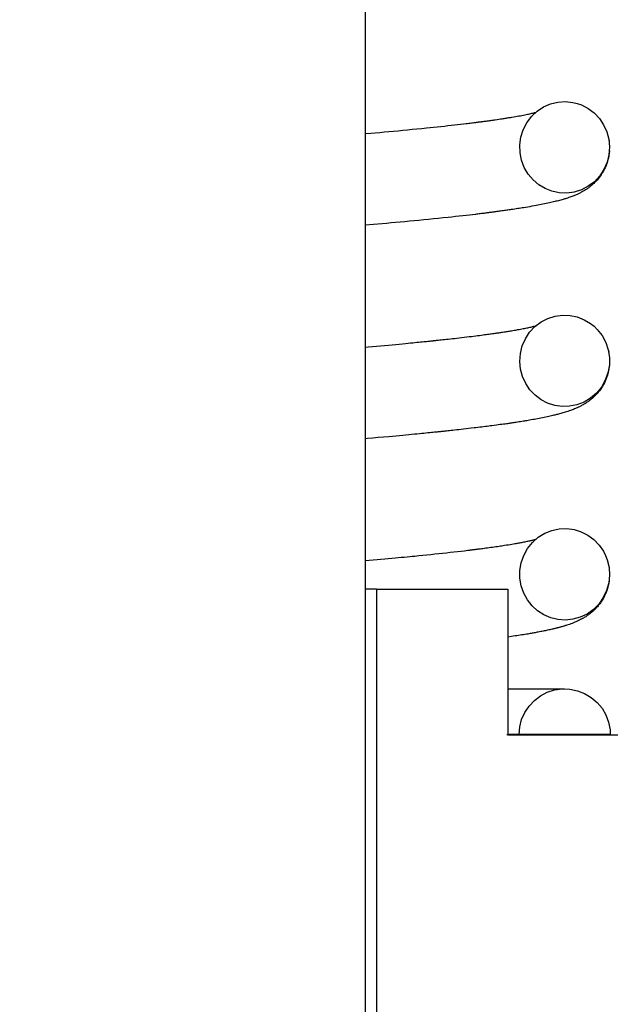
# Model space of a CAD drawing. Extents: x -169 to 6736, y -208 to 3022.
# Tile 276 of 656: x 1604.866 to 1605.383, y 971.931 to 972.794. Entities that reach past the tile are written whole.
import ezdxf

# ---------------------------------------------------------------- set-up
doc = ezdxf.new("R2010")
doc.units = 0
doc.header["$MEASUREMENT"] = 0
doc.header["$PDSIZE"] = 1
doc.layers.get('DEFPOINTS').update_dxf_attribs({"linetype": 'CONTINUOUS'})
doc.layers.add('DIM', color=3, linetype='CONTINUOUS')
doc.layers.add('SPILL-BUCKET', color=1, linetype='CONTINUOUS')
doc.styles.add('SIMPLEX', font='simplex')
doc.dimstyles.new('DIM64', dxfattribs={"dimscale": 64, "dimtxt": 0.09375, "dimasz": 0.09375, "dimexe": 0.0625, "dimexo": 0.0625, "dimgap": 0.046875, "dimtad": 1, "dimdec": 4, "dimzin": 3, "dimdsep": 46, "dimlunit": 4, "dimtxsty": 'SIMPLEX', "dimcen": 0, "dimclrd": 256, "dimclre": 256, "dimclrt": 256, "dimadec": 0, "dimazin": 0, "dimtfac": 1, "dimtdec": 4, "dimtmove": 0, "dimatfit": 3, "dimfxl": 1, "dimfrac": 2, "dimtolj": 1, "dimtzin": 0, "dimarcsym": 0})

# ---------------------------------------------------------------- blocks, each defined once
blk = doc.blocks.new('*D109')
at = {"layer": 'DEFPOINTS', "color": 0, "transparency": 16777216}
for p in [(1368.58612, 978.29596), (2031.81144, 978.01471), (1368.58612, 700.52328)]:
    blk.add_point(p, dxfattribs=at)
at = {"layer": 'DIM', "lineweight": -2, "transparency": 16777216}
for p, q in [((1368.58612, 974.29596), (1368.58612, 696.52328)), ((2031.81144, 974.01471), (2031.81144, 696.52328)), ((2025.81144, 700.52328), (1374.58612, 700.52328))]:
    blk.add_line(p, q, dxfattribs=at)
at = {"layer": 'DIM', "transparency": 16777216}
for points in [[(1374.58612, 701.52328), (1374.58612, 699.52328), (1368.58612, 700.52328)], [(2025.81144, 701.52328), (2025.81144, 699.52328), (2031.81144, 700.52328)]]:
    blk.add_solid(points, dxfattribs=at)
at = {"layer": 'DIM', "transparency": 16777216, "insert": (1700.19878, 708.09471), "char_height": 6, "attachment_point": 5, "style": 'SIMPLEX'}
blk.add_mtext('\\A1;55\'-3 1/4" (F.V. TANK SLAB)', dxfattribs=at)

msp = doc.modelspace()

# ---------------------------------------------------------------- linework, layer by layer
at = {"layer": 'SPILL-BUCKET', "color": 7, "linetype": 'Continuous'}
for p, q in [((1605.16855, 973.25719), (1605.16855, 971.74672)), ((1605.31929, 972.71353), (1605.32494, 972.71725)), ((1605.32494, 972.71725), (1605.33104, 972.71989)), ((1605.33104, 972.71989), (1605.33749, 972.72146)), ((1605.33749, 972.72146), (1605.34402, 972.7219)), ((1605.34402, 972.7219), (1605.35053, 972.72124)), ((1605.35053, 972.72124), (1605.35433, 972.72032)), ((1605.35433, 972.72032), (1605.35802, 972.71902)), ((1605.35802, 972.71902), (1605.36393, 972.71598)), ((1605.29537, 972.708), (1605.29624, 972.70814)), ((1605.29624, 972.70814), (1605.2971, 972.70828)), ((1605.2971, 972.70828), (1605.2987, 972.70855)), ((1605.2987, 972.70855), (1605.30026, 972.70882)), ((1605.30026, 972.70882), (1605.30178, 972.70909)), ((1605.30178, 972.70909), (1605.30326, 972.70935)), ((1605.30326, 972.70935), (1605.30462, 972.7096)), ((1605.30462, 972.7096), (1605.30595, 972.70985)), ((1605.30595, 972.70985), (1605.30719, 972.71009)), ((1605.30719, 972.71009), (1605.30838, 972.71032)), ((1605.30838, 972.71032), (1605.30955, 972.71056)), ((1605.30955, 972.71056), (1605.31067, 972.71079)), ((1605.31022, 972.70343), (1605.31434, 972.7089)), ((1605.31067, 972.71079), (1605.31171, 972.71101)), ((1605.31171, 972.71101), (1605.31272, 972.71123)), ((1605.31272, 972.71123), (1605.31368, 972.71144)), ((1605.31368, 972.71144), (1605.31459, 972.71165)), ((1605.31434, 972.7089), (1605.31929, 972.71353)), ((1605.31459, 972.71165), (1605.31544, 972.71185)), ((1605.31544, 972.71185), (1605.31625, 972.71204)), ((1605.31625, 972.71204), (1605.317, 972.71223)), ((1605.317, 972.71223), (1605.3177, 972.71241)), ((1605.3177, 972.71241), (1605.3181, 972.71251)), ((1605.36393, 972.71598), (1605.36925, 972.712)), ((1605.36925, 972.712), (1605.37382, 972.70719)), ((1605.2254, 972.69922), (1605.22851, 972.69954)), ((1605.22851, 972.69954), (1605.23167, 972.69987)), ((1605.23167, 972.69987), (1605.23478, 972.7002)), ((1605.23478, 972.7002), (1605.23791, 972.70054)), ((1605.23791, 972.70054), (1605.241, 972.70088)), ((1605.241, 972.70088), (1605.24393, 972.7012)), ((1605.24393, 972.7012), (1605.24681, 972.70153)), ((1605.24681, 972.70153), (1605.24949, 972.70184)), ((1605.24949, 972.70184), (1605.25213, 972.70214)), ((1605.25213, 972.70214), (1605.25457, 972.70243)), ((1605.25457, 972.70243), (1605.25698, 972.70272)), ((1605.25698, 972.70272), (1605.25818, 972.70286)), ((1605.25818, 972.70286), (1605.25936, 972.703)), ((1605.25936, 972.703), (1605.2605, 972.70314)), ((1605.2605, 972.70314), (1605.26162, 972.70328)), ((1605.26162, 972.70328), (1605.26268, 972.70341)), ((1605.26268, 972.70341), (1605.26373, 972.70354)), ((1605.26373, 972.70354), (1605.26461, 972.70365)), ((1605.26461, 972.70365), (1605.26548, 972.70376)), ((1605.26548, 972.70376), (1605.26618, 972.70385)), ((1605.26618, 972.70385), (1605.26687, 972.70393)), ((1605.26687, 972.70393), (1605.26723, 972.70398)), ((1605.26723, 972.70398), (1605.26758, 972.70402)), ((1605.26758, 972.70402), (1605.2679, 972.70407)), ((1605.2679, 972.70407), (1605.26821, 972.7041)), ((1605.26821, 972.7041), (1605.26861, 972.70416)), ((1605.26861, 972.70416), (1605.26902, 972.70421)), ((1605.26902, 972.70421), (1605.26953, 972.70428)), ((1605.26953, 972.70428), (1605.27005, 972.70434)), ((1605.27005, 972.70434), (1605.27067, 972.70442)), ((1605.27067, 972.70442), (1605.27128, 972.7045)), ((1605.27128, 972.7045), (1605.27201, 972.7046)), ((1605.27201, 972.7046), (1605.27273, 972.70469)), ((1605.27273, 972.70469), (1605.27363, 972.70481)), ((1605.27363, 972.70481), (1605.27452, 972.70493)), ((1605.27452, 972.70493), (1605.27554, 972.70507)), ((1605.27554, 972.70507), (1605.27654, 972.70521)), ((1605.27654, 972.70521), (1605.2776, 972.70535)), ((1605.2776, 972.70535), (1605.27865, 972.7055)), ((1605.27865, 972.7055), (1605.27965, 972.70564)), ((1605.27965, 972.70564), (1605.28064, 972.70577)), ((1605.28064, 972.70577), (1605.28157, 972.7059)), ((1605.28157, 972.7059), (1605.2825, 972.70604)), ((1605.2825, 972.70604), (1605.28415, 972.70628)), ((1605.28415, 972.70628), (1605.28579, 972.70651)), ((1605.28579, 972.70651), (1605.28722, 972.70673)), ((1605.28722, 972.70673), (1605.28863, 972.70694)), ((1605.28863, 972.70694), (1605.28952, 972.70707)), ((1605.28952, 972.70707), (1605.29041, 972.70721)), ((1605.29041, 972.70721), (1605.29122, 972.70734)), ((1605.29122, 972.70734), (1605.29203, 972.70746)), ((1605.29203, 972.70746), (1605.29286, 972.70759)), ((1605.29286, 972.70759), (1605.29368, 972.70772)), ((1605.29368, 972.70772), (1605.29453, 972.70786)), ((1605.29453, 972.70786), (1605.29537, 972.708)), ((1605.30708, 972.69733), (1605.31022, 972.70343)), ((1605.37382, 972.70719), (1605.37754, 972.70168)), ((1605.37754, 972.70168), (1605.38032, 972.69556)), ((1605.16856, 972.69387), (1605.17349, 972.6943)), ((1605.17349, 972.6943), (1605.1774, 972.69464)), ((1605.1774, 972.69464), (1605.18127, 972.69499)), ((1605.18127, 972.69499), (1605.18526, 972.69535)), ((1605.18526, 972.69535), (1605.18922, 972.69571)), ((1605.18922, 972.69571), (1605.1933, 972.69608)), ((1605.1933, 972.69608), (1605.19732, 972.69646)), ((1605.19732, 972.69646), (1605.20146, 972.69685)), ((1605.20146, 972.69685), (1605.20555, 972.69724)), ((1605.20555, 972.69724), (1605.20974, 972.69765)), ((1605.20974, 972.69765), (1605.21387, 972.69805)), ((1605.21387, 972.69805), (1605.21809, 972.69847)), ((1605.21809, 972.69847), (1605.22225, 972.69889)), ((1605.22225, 972.69889), (1605.2254, 972.69922)), ((1605.30501, 972.69077), (1605.30708, 972.69733)), ((1605.38032, 972.69556), (1605.38206, 972.68906)), ((1605.30408, 972.68397), (1605.30501, 972.69077)), ((1605.3043, 972.67717), (1605.30408, 972.68397)), ((1605.38206, 972.68906), (1605.3827, 972.68226)), ((1605.3827, 972.68226), (1605.38221, 972.67545)), ((1605.38226, 972.68775), (1605.38237, 972.68701)), ((1605.30563, 972.6705), (1605.3043, 972.67717)), ((1605.38221, 972.67545), (1605.38056, 972.66878)), ((1605.38195, 972.67375), (1605.38173, 972.6727)), ((1605.38216, 972.67499), (1605.38195, 972.67375)), ((1605.38234, 972.67623), (1605.38216, 972.67499)), ((1605.3826, 972.67884), (1605.38234, 972.67623)), ((1605.30802, 972.66425), (1605.30563, 972.6705)), ((1605.38056, 972.66878), (1605.37782, 972.66249)), ((1605.37932, 972.6651), (1605.37886, 972.66404)), ((1605.37969, 972.666), (1605.37932, 972.6651)), ((1605.38005, 972.66693), (1605.37969, 972.666)), ((1605.38033, 972.66771), (1605.38005, 972.66693)), ((1605.38061, 972.66853), (1605.38033, 972.66771)), ((1605.38083, 972.66922), (1605.38061, 972.66853)), ((1605.38104, 972.66995), (1605.38083, 972.66922)), ((1605.38128, 972.6708), (1605.38104, 972.66995)), ((1605.3815, 972.67166), (1605.38128, 972.6708)), ((1605.38173, 972.6727), (1605.3815, 972.67166)), ((1605.3114, 972.65848), (1605.30802, 972.66425)), ((1605.31562, 972.65344), (1605.3114, 972.65848)), ((1605.37406, 972.65678), (1605.36939, 972.65179)), ((1605.37445, 972.65652), (1605.37365, 972.65544)), ((1605.37782, 972.66249), (1605.37406, 972.65678)), ((1605.37528, 972.65769), (1605.37445, 972.65652)), ((1605.37608, 972.6589), (1605.37528, 972.65769)), ((1605.37668, 972.65988), (1605.37608, 972.6589)), ((1605.37725, 972.66088), (1605.37668, 972.65988)), ((1605.37782, 972.66193), (1605.37725, 972.66088)), ((1605.37837, 972.66301), (1605.37782, 972.66193)), ((1605.37886, 972.66404), (1605.37837, 972.66301)), ((1605.3206, 972.64916), (1605.31562, 972.65344)), ((1605.32618, 972.6458), (1605.3206, 972.64916)), ((1605.36939, 972.65179), (1605.36401, 972.64773)), ((1605.36638, 972.64804), (1605.36599, 972.64773)), ((1605.36678, 972.64837), (1605.36638, 972.64804)), ((1605.36744, 972.64893), (1605.36678, 972.64837)), ((1605.3681, 972.64951), (1605.36744, 972.64893)), ((1605.36887, 972.65021), (1605.3681, 972.64951)), ((1605.36963, 972.65094), (1605.36887, 972.65021)), ((1605.37042, 972.65173), (1605.36963, 972.65094)), ((1605.37121, 972.65257), (1605.37042, 972.65173)), ((1605.37202, 972.65347), (1605.37121, 972.65257)), ((1605.37282, 972.65441), (1605.37202, 972.65347)), ((1605.37365, 972.65544), (1605.37282, 972.65441)), ((1605.33224, 972.6434), (1605.32618, 972.6458)), ((1605.33863, 972.64206), (1605.33224, 972.6434)), ((1605.34515, 972.64181), (1605.33863, 972.64206)), ((1605.35171, 972.64268), (1605.34515, 972.64181)), ((1605.35128, 972.63944), (1605.35045, 972.63911)), ((1605.35203, 972.63974), (1605.35128, 972.63944)), ((1605.35802, 972.64465), (1605.35171, 972.64268)), ((1605.3528, 972.64006), (1605.35203, 972.63974)), ((1605.35352, 972.64037), (1605.3528, 972.64006)), ((1605.35424, 972.64069), (1605.35352, 972.64037)), ((1605.35482, 972.64096), (1605.35424, 972.64069)), ((1605.35541, 972.64123), (1605.35482, 972.64096)), ((1605.35599, 972.64151), (1605.35541, 972.64123)), ((1605.35657, 972.64179), (1605.35599, 972.64151)), ((1605.35724, 972.64213), (1605.35657, 972.64179)), ((1605.35792, 972.64249), (1605.35724, 972.64213)), ((1605.35874, 972.64293), (1605.35792, 972.64249)), ((1605.36401, 972.64773), (1605.35802, 972.64465)), ((1605.35957, 972.6434), (1605.35874, 972.64293)), ((1605.36023, 972.64378), (1605.35957, 972.6434)), ((1605.36089, 972.64418), (1605.36023, 972.64378)), ((1605.36152, 972.64457), (1605.36089, 972.64418)), ((1605.36216, 972.64498), (1605.36152, 972.64457)), ((1605.36277, 972.64538), (1605.36216, 972.64498)), ((1605.36338, 972.6458), (1605.36277, 972.64538)), ((1605.3639, 972.64616), (1605.36338, 972.6458)), ((1605.36442, 972.64654), (1605.3639, 972.64616)), ((1605.36485, 972.64685), (1605.36442, 972.64654)), ((1605.36529, 972.64718), (1605.36485, 972.64685)), ((1605.36564, 972.64745), (1605.36529, 972.64718)), ((1605.36599, 972.64773), (1605.36564, 972.64745)), ((1605.3165, 972.63054), (1605.31472, 972.63023)), ((1605.31825, 972.63086), (1605.3165, 972.63054)), ((1605.31982, 972.63115), (1605.31825, 972.63086)), ((1605.32136, 972.63145), (1605.31982, 972.63115)), ((1605.32284, 972.63174), (1605.32136, 972.63145)), ((1605.32429, 972.63202), (1605.32284, 972.63174)), ((1605.32574, 972.63232), (1605.32429, 972.63202)), ((1605.32716, 972.63262), (1605.32574, 972.63232)), ((1605.32858, 972.63292), (1605.32716, 972.63262)), ((1605.32997, 972.63322), (1605.32858, 972.63292)), ((1605.33118, 972.6335), (1605.32997, 972.63322)), ((1605.33238, 972.63377), (1605.33118, 972.6335)), ((1605.33353, 972.63405), (1605.33238, 972.63377)), ((1605.33468, 972.63432), (1605.33353, 972.63405)), ((1605.33576, 972.63459), (1605.33468, 972.63432)), ((1605.33684, 972.63486), (1605.33576, 972.63459)), ((1605.33786, 972.63513), (1605.33684, 972.63486)), ((1605.33887, 972.6354), (1605.33786, 972.63513)), ((1605.33995, 972.63569), (1605.33887, 972.6354)), ((1605.34102, 972.63599), (1605.33995, 972.63569)), ((1605.34212, 972.63631), (1605.34102, 972.63599)), ((1605.34321, 972.63663), (1605.34212, 972.63631)), ((1605.34414, 972.63692), (1605.34321, 972.63663)), ((1605.34507, 972.63721), (1605.34414, 972.63692)), ((1605.34572, 972.63743), (1605.34507, 972.63721)), ((1605.34637, 972.63764), (1605.34572, 972.63743)), ((1605.34714, 972.6379), (1605.34637, 972.63764)), ((1605.34791, 972.63817), (1605.34714, 972.6379)), ((1605.34877, 972.63848), (1605.34791, 972.63817)), ((1605.34963, 972.6388), (1605.34877, 972.63848)), ((1605.35045, 972.63911), (1605.34963, 972.6388)), ((1605.25408, 972.62191), (1605.25095, 972.62156)), ((1605.25698, 972.62223), (1605.25408, 972.62191)), ((1605.25985, 972.62256), (1605.25698, 972.62223)), ((1605.26251, 972.62288), (1605.25985, 972.62256)), ((1605.26513, 972.62318), (1605.26251, 972.62288)), ((1605.26623, 972.62332), (1605.26513, 972.62318)), ((1605.26733, 972.62345), (1605.26623, 972.62332)), ((1605.26839, 972.62358), (1605.26733, 972.62345)), ((1605.26945, 972.6237), (1605.26839, 972.62358)), ((1605.27047, 972.62383), (1605.26945, 972.6237)), ((1605.27148, 972.62395), (1605.27047, 972.62383)), ((1605.27243, 972.62407), (1605.27148, 972.62395)), ((1605.27338, 972.62419), (1605.27243, 972.62407)), ((1605.2742, 972.62429), (1605.27338, 972.62419)), ((1605.27501, 972.62439), (1605.2742, 972.62429)), ((1605.27562, 972.62447), (1605.27501, 972.62439)), ((1605.27624, 972.62455), (1605.27562, 972.62447)), ((1605.27674, 972.62461), (1605.27624, 972.62455)), ((1605.27724, 972.62468), (1605.27674, 972.62461)), ((1605.27764, 972.62473), (1605.27724, 972.62468)), ((1605.27804, 972.62478), (1605.27764, 972.62473)), ((1605.27854, 972.62484), (1605.27804, 972.62478)), ((1605.27904, 972.62491), (1605.27854, 972.62484)), ((1605.2797, 972.62499), (1605.27904, 972.62491)), ((1605.28036, 972.62508), (1605.2797, 972.62499)), ((1605.28119, 972.62519), (1605.28036, 972.62508)), ((1605.28201, 972.6253), (1605.28119, 972.62519)), ((1605.283, 972.62543), (1605.28201, 972.6253)), ((1605.28398, 972.62556), (1605.283, 972.62543)), ((1605.28502, 972.62569), (1605.28398, 972.62556)), ((1605.28605, 972.62583), (1605.28502, 972.62569)), ((1605.28719, 972.62599), (1605.28605, 972.62583)), ((1605.28833, 972.62614), (1605.28719, 972.62599)), ((1605.28946, 972.6263), (1605.28833, 972.62614)), ((1605.29057, 972.62645), (1605.28946, 972.6263)), ((1605.29162, 972.6266), (1605.29057, 972.62645)), ((1605.29266, 972.62675), (1605.29162, 972.6266)), ((1605.29365, 972.62689), (1605.29266, 972.62675)), ((1605.29463, 972.62703), (1605.29365, 972.62689)), ((1605.29555, 972.62716), (1605.29463, 972.62703)), ((1605.29646, 972.6273), (1605.29555, 972.62716)), ((1605.29805, 972.62753), (1605.29646, 972.6273)), ((1605.29962, 972.62777), (1605.29805, 972.62753)), ((1605.301, 972.62798), (1605.29962, 972.62777)), ((1605.30236, 972.62819), (1605.301, 972.62798)), ((1605.3036, 972.62838), (1605.30236, 972.62819)), ((1605.30482, 972.62857), (1605.3036, 972.62838)), ((1605.30611, 972.62878), (1605.30482, 972.62857)), ((1605.30739, 972.62898), (1605.30611, 972.62878)), ((1605.3092, 972.62928), (1605.30739, 972.62898)), ((1605.31099, 972.62958), (1605.3092, 972.62928)), ((1605.31287, 972.6299), (1605.31099, 972.62958)), ((1605.31472, 972.63023), (1605.31287, 972.6299)), ((1605.17585, 972.61426), (1605.16855, 972.61362)), ((1605.17966, 972.61459), (1605.17585, 972.61426)), ((1605.18345, 972.61492), (1605.17966, 972.61459)), ((1605.18734, 972.61527), (1605.18345, 972.61492)), ((1605.19119, 972.61562), (1605.18734, 972.61527)), ((1605.19517, 972.61598), (1605.19119, 972.61562)), ((1605.19911, 972.61634), (1605.19517, 972.61598)), ((1605.20324, 972.61673), (1605.19911, 972.61634)), ((1605.20733, 972.61711), (1605.20324, 972.61673)), ((1605.21153, 972.61751), (1605.20733, 972.61711)), ((1605.21568, 972.61791), (1605.21153, 972.61751)), ((1605.21994, 972.61832), (1605.21568, 972.61791)), ((1605.22413, 972.61874), (1605.21994, 972.61832)), ((1605.22842, 972.61917), (1605.22413, 972.61874)), ((1605.23264, 972.6196), (1605.22842, 972.61917)), ((1605.23695, 972.62005), (1605.23264, 972.6196)), ((1605.24119, 972.6205), (1605.23695, 972.62005)), ((1605.24451, 972.62085), (1605.24119, 972.6205)), ((1605.24778, 972.62121), (1605.24451, 972.62085)), ((1605.25095, 972.62156), (1605.24778, 972.62121)), ((1605.31733, 972.52495), (1605.3227, 972.52901)), ((1605.3227, 972.52901), (1605.32869, 972.53209)), ((1605.32869, 972.53209), (1605.335, 972.53406)), ((1605.335, 972.53406), (1605.34155, 972.53493)), ((1605.34155, 972.53493), (1605.34807, 972.53468)), ((1605.34807, 972.53468), (1605.35446, 972.53335)), ((1605.35446, 972.53335), (1605.36052, 972.53096)), ((1605.36052, 972.53096), (1605.3661, 972.5276)), ((1605.3661, 972.5276), (1605.36916, 972.52514)), ((1605.27704, 972.51834), (1605.27807, 972.51848)), ((1605.27807, 972.51848), (1605.27909, 972.51862)), ((1605.27909, 972.51862), (1605.28, 972.51875)), ((1605.28, 972.51875), (1605.28089, 972.51887)), ((1605.28089, 972.51887), (1605.28168, 972.51898)), ((1605.28168, 972.51898), (1605.28245, 972.5191)), ((1605.28245, 972.5191), (1605.2832, 972.5192)), ((1605.2832, 972.5192), (1605.28394, 972.51931)), ((1605.28394, 972.51931), (1605.28477, 972.51943)), ((1605.28477, 972.51943), (1605.28559, 972.51955)), ((1605.28559, 972.51955), (1605.2865, 972.51968)), ((1605.2865, 972.51968), (1605.28739, 972.51982)), ((1605.28739, 972.51982), (1605.28832, 972.51996)), ((1605.28832, 972.51996), (1605.28923, 972.5201)), ((1605.28923, 972.5201), (1605.29021, 972.52025)), ((1605.29021, 972.52025), (1605.29118, 972.5204)), ((1605.29118, 972.5204), (1605.29218, 972.52055)), ((1605.29218, 972.52055), (1605.29315, 972.52071)), ((1605.29315, 972.52071), (1605.29409, 972.52086)), ((1605.29409, 972.52086), (1605.295, 972.521)), ((1605.295, 972.521), (1605.29588, 972.52115)), ((1605.29588, 972.52115), (1605.29674, 972.52129)), ((1605.29674, 972.52129), (1605.29794, 972.52149)), ((1605.29794, 972.52149), (1605.29912, 972.52169)), ((1605.29912, 972.52169), (1605.30024, 972.52188)), ((1605.30024, 972.52188), (1605.30134, 972.52207)), ((1605.30134, 972.52207), (1605.30247, 972.52228)), ((1605.30247, 972.52228), (1605.30357, 972.52247)), ((1605.30357, 972.52247), (1605.30471, 972.52268)), ((1605.30471, 972.52268), (1605.30582, 972.52289)), ((1605.30582, 972.52289), (1605.30694, 972.52311)), ((1605.30694, 972.52311), (1605.30803, 972.52332)), ((1605.30803, 972.52332), (1605.30909, 972.52353)), ((1605.3089, 972.51425), (1605.31266, 972.51996)), ((1605.30909, 972.52353), (1605.31011, 972.52374)), ((1605.31011, 972.52374), (1605.31107, 972.52394)), ((1605.31107, 972.52394), (1605.31199, 972.52414)), ((1605.31199, 972.52414), (1605.31287, 972.52433)), ((1605.31266, 972.51996), (1605.31733, 972.52495)), ((1605.31287, 972.52433), (1605.31372, 972.52452)), ((1605.31372, 972.52452), (1605.31448, 972.52469)), ((1605.31448, 972.52469), (1605.31521, 972.52486)), ((1605.31521, 972.52486), (1605.31586, 972.52501)), ((1605.31586, 972.52501), (1605.31648, 972.52516)), ((1605.31648, 972.52516), (1605.31709, 972.52532)), ((1605.31709, 972.52532), (1605.31767, 972.52546)), ((1605.31767, 972.52546), (1605.31809, 972.52557)), ((1605.36916, 972.52514), (1605.37197, 972.5224)), ((1605.37197, 972.5224), (1605.37614, 972.51705)), ((1605.19842, 972.50963), (1605.20119, 972.50989)), ((1605.20119, 972.50989), (1605.20393, 972.51015)), ((1605.20393, 972.51015), (1605.2061, 972.51036)), ((1605.2061, 972.51036), (1605.20826, 972.51057)), ((1605.20826, 972.51057), (1605.2102, 972.51076)), ((1605.2102, 972.51076), (1605.21213, 972.51095)), ((1605.21213, 972.51095), (1605.21386, 972.51112)), ((1605.21386, 972.51112), (1605.21557, 972.51129)), ((1605.21557, 972.51129), (1605.21709, 972.51144)), ((1605.21709, 972.51144), (1605.2186, 972.51159)), ((1605.2186, 972.51159), (1605.21991, 972.51172)), ((1605.21991, 972.51172), (1605.22122, 972.51185)), ((1605.22122, 972.51185), (1605.22233, 972.51197)), ((1605.22233, 972.51197), (1605.22344, 972.51208)), ((1605.22344, 972.51208), (1605.22436, 972.51218)), ((1605.22436, 972.51218), (1605.22527, 972.51227)), ((1605.22527, 972.51227), (1605.226, 972.51234)), ((1605.226, 972.51234), (1605.22673, 972.51242)), ((1605.22673, 972.51242), (1605.22711, 972.51246)), ((1605.22711, 972.51246), (1605.22749, 972.5125)), ((1605.22749, 972.5125), (1605.22779, 972.51253)), ((1605.22779, 972.51253), (1605.2281, 972.51256)), ((1605.2281, 972.51256), (1605.22846, 972.5126)), ((1605.22846, 972.5126), (1605.22882, 972.51264)), ((1605.22882, 972.51264), (1605.22932, 972.51269)), ((1605.22932, 972.51269), (1605.22982, 972.51274)), ((1605.22982, 972.51274), (1605.23046, 972.51281)), ((1605.23046, 972.51281), (1605.2311, 972.51288)), ((1605.2311, 972.51288), (1605.23188, 972.51296)), ((1605.23188, 972.51296), (1605.23265, 972.51304)), ((1605.23265, 972.51304), (1605.23393, 972.51318)), ((1605.23393, 972.51318), (1605.2352, 972.51331)), ((1605.2352, 972.51331), (1605.23666, 972.51347)), ((1605.23666, 972.51347), (1605.23812, 972.51363)), ((1605.23812, 972.51363), (1605.23975, 972.51381)), ((1605.23975, 972.51381), (1605.24138, 972.51399)), ((1605.24138, 972.51399), (1605.24319, 972.51419)), ((1605.24319, 972.51419), (1605.24497, 972.51439)), ((1605.24497, 972.51439), (1605.24694, 972.51461)), ((1605.24694, 972.51461), (1605.24888, 972.51483)), ((1605.24888, 972.51483), (1605.25098, 972.51507)), ((1605.25098, 972.51507), (1605.25306, 972.51532)), ((1605.25306, 972.51532), (1605.2553, 972.51558)), ((1605.2553, 972.51558), (1605.25751, 972.51584)), ((1605.25751, 972.51584), (1605.25958, 972.51609)), ((1605.25958, 972.51609), (1605.26162, 972.51634)), ((1605.26162, 972.51634), (1605.26351, 972.51658)), ((1605.26351, 972.51658), (1605.26538, 972.51681)), ((1605.26538, 972.51681), (1605.26709, 972.51703)), ((1605.26709, 972.51703), (1605.26879, 972.51724)), ((1605.26879, 972.51724), (1605.27033, 972.51744)), ((1605.27033, 972.51744), (1605.27185, 972.51764)), ((1605.27185, 972.51764), (1605.27323, 972.51783)), ((1605.27323, 972.51783), (1605.2746, 972.51801)), ((1605.2746, 972.51801), (1605.27583, 972.51817)), ((1605.27583, 972.51817), (1605.27704, 972.51834)), ((1605.30616, 972.50794), (1605.3089, 972.51425)), ((1605.37614, 972.51705), (1605.37936, 972.51107)), ((1605.37936, 972.51107), (1605.38152, 972.50465)), ((1605.16856, 972.50693), (1605.17129, 972.50717)), ((1605.17129, 972.50717), (1605.17483, 972.50748)), ((1605.17483, 972.50748), (1605.17835, 972.50779)), ((1605.17835, 972.50779), (1605.18193, 972.50811)), ((1605.18193, 972.50811), (1605.18549, 972.50844)), ((1605.18549, 972.50844), (1605.1889, 972.50875)), ((1605.1889, 972.50875), (1605.19228, 972.50906)), ((1605.19228, 972.50906), (1605.19537, 972.50934)), ((1605.19537, 972.50934), (1605.19842, 972.50963)), ((1605.30403, 972.49445), (1605.30452, 972.50126)), ((1605.30452, 972.50126), (1605.30616, 972.50794)), ((1605.38152, 972.50465), (1605.38259, 972.49795)), ((1605.38159, 972.50432), (1605.38165, 972.5041)), ((1605.38165, 972.5041), (1605.3817, 972.50387)), ((1605.3817, 972.50387), (1605.38195, 972.50265)), ((1605.30468, 972.48764), (1605.30403, 972.49445)), ((1605.38259, 972.49795), (1605.38253, 972.4911)), ((1605.30642, 972.48115), (1605.30468, 972.48764)), ((1605.38132, 972.48436), (1605.37899, 972.4779)), ((1605.38156, 972.48498), (1605.38121, 972.48361)), ((1605.38253, 972.4911), (1605.38132, 972.48436)), ((1605.38186, 972.48638), (1605.38156, 972.48498)), ((1605.38215, 972.48794), (1605.38186, 972.48638)), ((1605.38237, 972.48952), (1605.38215, 972.48794)), ((1605.38249, 972.49057), (1605.38237, 972.48952)), ((1605.3092, 972.47503), (1605.30642, 972.48115)), ((1605.37899, 972.4779), (1605.3756, 972.47192)), ((1605.37823, 972.47579), (1605.37736, 972.47413)), ((1605.37881, 972.477), (1605.37823, 972.47579)), ((1605.37936, 972.47825), (1605.37881, 972.477)), ((1605.37988, 972.47956), (1605.37936, 972.47825)), ((1605.38038, 972.48091), (1605.37988, 972.47956)), ((1605.38081, 972.48224), (1605.38038, 972.48091)), ((1605.38121, 972.48361), (1605.38081, 972.48224)), ((1605.3129, 972.46956), (1605.3092, 972.47503)), ((1605.31744, 972.46476), (1605.3129, 972.46956)), ((1605.3756, 972.47192), (1605.37127, 972.46666)), ((1605.37286, 972.46752), (1605.37184, 972.46632)), ((1605.37378, 972.46868), (1605.37286, 972.46752)), ((1605.37469, 972.4699), (1605.37378, 972.46868)), ((1605.37557, 972.47119), (1605.37469, 972.4699)), ((1605.37646, 972.47258), (1605.37557, 972.47119)), ((1605.37736, 972.47413), (1605.37646, 972.47258)), ((1605.32265, 972.46084), (1605.31744, 972.46476)), ((1605.32844, 972.45783), (1605.32265, 972.46084)), ((1605.36038, 972.45878), (1605.35413, 972.45636)), ((1605.36612, 972.46221), (1605.36038, 972.45878)), ((1605.36256, 972.45831), (1605.36204, 972.45797)), ((1605.36309, 972.45866), (1605.36256, 972.45831)), ((1605.36358, 972.459), (1605.36309, 972.45866)), ((1605.36407, 972.45935), (1605.36358, 972.459)), ((1605.36448, 972.45964), (1605.36407, 972.45935)), ((1605.36488, 972.45994), (1605.36448, 972.45964)), ((1605.3652, 972.46018), (1605.36488, 972.45994)), ((1605.36553, 972.46043), (1605.3652, 972.46018)), ((1605.36577, 972.46062), (1605.36553, 972.46043)), ((1605.36602, 972.46082), (1605.36577, 972.46062)), ((1605.36628, 972.46103), (1605.36602, 972.46082)), ((1605.37127, 972.46666), (1605.36612, 972.46221)), ((1605.36654, 972.46124), (1605.36628, 972.46103)), ((1605.36697, 972.46159), (1605.36654, 972.46124)), ((1605.3674, 972.46196), (1605.36697, 972.46159)), ((1605.36794, 972.46243), (1605.3674, 972.46196)), ((1605.36847, 972.4629), (1605.36794, 972.46243)), ((1605.36906, 972.46346), (1605.36847, 972.4629)), ((1605.36965, 972.46403), (1605.36906, 972.46346)), ((1605.37022, 972.46459), (1605.36965, 972.46403)), ((1605.37079, 972.46518), (1605.37022, 972.46459)), ((1605.37184, 972.46632), (1605.37079, 972.46518)), ((1605.33465, 972.45583), (1605.32844, 972.45783)), ((1605.34109, 972.4549), (1605.33465, 972.45583)), ((1605.34767, 972.45508), (1605.34109, 972.4549)), ((1605.34279, 972.44957), (1605.34177, 972.44927)), ((1605.34381, 972.44988), (1605.34279, 972.44957)), ((1605.34493, 972.45024), (1605.34381, 972.44988)), ((1605.34605, 972.4506), (1605.34493, 972.45024)), ((1605.34722, 972.45099), (1605.34605, 972.4506)), ((1605.34837, 972.4514), (1605.34722, 972.45099)), ((1605.35413, 972.45636), (1605.34767, 972.45508)), ((1605.34931, 972.45174), (1605.34837, 972.4514)), ((1605.35025, 972.4521), (1605.34931, 972.45174)), ((1605.3511, 972.45243), (1605.35025, 972.4521)), ((1605.35195, 972.45277), (1605.3511, 972.45243)), ((1605.35273, 972.45309), (1605.35195, 972.45277)), ((1605.3535, 972.45343), (1605.35273, 972.45309)), ((1605.3542, 972.45374), (1605.3535, 972.45343)), ((1605.35491, 972.45406), (1605.3542, 972.45374)), ((1605.35559, 972.45438), (1605.35491, 972.45406)), ((1605.35627, 972.45471), (1605.35559, 972.45438)), ((1605.35688, 972.45502), (1605.35627, 972.45471)), ((1605.3575, 972.45533), (1605.35688, 972.45502)), ((1605.35814, 972.45567), (1605.3575, 972.45533)), ((1605.3588, 972.45603), (1605.35814, 972.45567)), ((1605.35954, 972.45644), (1605.3588, 972.45603)), ((1605.36029, 972.45688), (1605.35954, 972.45644)), ((1605.36069, 972.45712), (1605.36029, 972.45688)), ((1605.3611, 972.45737), (1605.36069, 972.45712)), ((1605.36157, 972.45766), (1605.3611, 972.45737)), ((1605.36204, 972.45797), (1605.36157, 972.45766)), ((1605.29978, 972.44086), (1605.29873, 972.4407)), ((1605.30095, 972.44103), (1605.29978, 972.44086)), ((1605.30211, 972.44121), (1605.30095, 972.44103)), ((1605.30334, 972.44141), (1605.30211, 972.44121)), ((1605.30457, 972.4416), (1605.30334, 972.44141)), ((1605.30575, 972.44179), (1605.30457, 972.4416)), ((1605.30693, 972.44197), (1605.30575, 972.44179)), ((1605.30804, 972.44215), (1605.30693, 972.44197)), ((1605.30915, 972.44234), (1605.30804, 972.44215)), ((1605.3102, 972.44251), (1605.30915, 972.44234)), ((1605.31124, 972.44269), (1605.3102, 972.44251)), ((1605.31263, 972.44293), (1605.31124, 972.44269)), ((1605.314, 972.44316), (1605.31263, 972.44293)), ((1605.31541, 972.44341), (1605.314, 972.44316)), ((1605.31679, 972.44366), (1605.31541, 972.44341)), ((1605.31824, 972.44392), (1605.31679, 972.44366)), ((1605.31966, 972.44419), (1605.31824, 972.44392)), ((1605.32114, 972.44447), (1605.31966, 972.44419)), ((1605.32259, 972.44475), (1605.32114, 972.44447)), ((1605.32402, 972.44504), (1605.32259, 972.44475)), ((1605.32543, 972.44532), (1605.32402, 972.44504)), ((1605.32681, 972.44561), (1605.32543, 972.44532)), ((1605.32817, 972.4459), (1605.32681, 972.44561)), ((1605.32947, 972.44618), (1605.32817, 972.4459)), ((1605.33077, 972.44647), (1605.32947, 972.44618)), ((1605.33193, 972.44673), (1605.33077, 972.44647)), ((1605.33308, 972.447), (1605.33193, 972.44673)), ((1605.3339, 972.4472), (1605.33308, 972.447)), ((1605.33471, 972.44739), (1605.3339, 972.4472)), ((1605.33551, 972.44759), (1605.33471, 972.44739)), ((1605.33631, 972.44779), (1605.33551, 972.44759)), ((1605.33718, 972.44802), (1605.33631, 972.44779)), ((1605.33804, 972.44824), (1605.33718, 972.44802)), ((1605.33896, 972.44849), (1605.33804, 972.44824)), ((1605.33988, 972.44874), (1605.33896, 972.44849)), ((1605.34083, 972.449), (1605.33988, 972.44874)), ((1605.34177, 972.44927), (1605.34083, 972.449)), ((1605.22925, 972.43232), (1605.22793, 972.43219)), ((1605.23037, 972.43243), (1605.22925, 972.43232)), ((1605.23149, 972.43255), (1605.23037, 972.43243)), ((1605.23242, 972.43265), (1605.23149, 972.43255)), ((1605.23335, 972.43274), (1605.23242, 972.43265)), ((1605.23399, 972.43281), (1605.23335, 972.43274)), ((1605.23464, 972.43287), (1605.23399, 972.43281)), ((1605.23515, 972.43293), (1605.23464, 972.43287)), ((1605.23566, 972.43298), (1605.23515, 972.43293)), ((1605.23605, 972.43302), (1605.23566, 972.43298)), ((1605.23644, 972.43306), (1605.23605, 972.43302)), ((1605.23696, 972.43311), (1605.23644, 972.43306)), ((1605.23748, 972.43317), (1605.23696, 972.43311)), ((1605.23822, 972.43325), (1605.23748, 972.43317)), ((1605.23897, 972.43332), (1605.23822, 972.43325)), ((1605.23993, 972.43343), (1605.23897, 972.43332)), ((1605.24089, 972.43353), (1605.23993, 972.43343)), ((1605.2423, 972.43368), (1605.24089, 972.43353)), ((1605.2437, 972.43383), (1605.2423, 972.43368)), ((1605.24533, 972.43401), (1605.2437, 972.43383)), ((1605.24695, 972.43418), (1605.24533, 972.43401)), ((1605.2488, 972.43438), (1605.24695, 972.43418)), ((1605.25062, 972.43459), (1605.2488, 972.43438)), ((1605.25267, 972.43481), (1605.25062, 972.43459)), ((1605.25469, 972.43504), (1605.25267, 972.43481)), ((1605.25692, 972.43529), (1605.25469, 972.43504)), ((1605.25913, 972.43555), (1605.25692, 972.43529)), ((1605.26153, 972.43583), (1605.25913, 972.43555)), ((1605.26391, 972.43611), (1605.26153, 972.43583)), ((1605.26561, 972.43631), (1605.26391, 972.43611)), ((1605.2673, 972.43651), (1605.26561, 972.43631)), ((1605.26901, 972.43672), (1605.2673, 972.43651)), ((1605.27071, 972.43693), (1605.26901, 972.43672)), ((1605.27231, 972.43712), (1605.27071, 972.43693)), ((1605.27389, 972.43732), (1605.27231, 972.43712)), ((1605.27537, 972.43751), (1605.27389, 972.43732)), ((1605.27684, 972.43769), (1605.27537, 972.43751)), ((1605.27822, 972.43787), (1605.27684, 972.43769)), ((1605.27958, 972.43804), (1605.27822, 972.43787)), ((1605.28155, 972.4383), (1605.27958, 972.43804)), ((1605.2835, 972.43856), (1605.28155, 972.4383)), ((1605.28522, 972.43879), (1605.2835, 972.43856)), ((1605.28692, 972.43902), (1605.28522, 972.43879)), ((1605.2884, 972.43922), (1605.28692, 972.43902)), ((1605.28986, 972.43942), (1605.2884, 972.43922)), ((1605.29111, 972.4396), (1605.28986, 972.43942)), ((1605.29236, 972.43977), (1605.29111, 972.4396)), ((1605.29319, 972.43989), (1605.29236, 972.43977)), ((1605.29403, 972.44001), (1605.29319, 972.43989)), ((1605.29489, 972.44014), (1605.29403, 972.44001)), ((1605.29575, 972.44026), (1605.29489, 972.44014)), ((1605.29672, 972.4404), (1605.29575, 972.44026)), ((1605.29767, 972.44054), (1605.29672, 972.4404)), ((1605.29873, 972.4407), (1605.29767, 972.44054)), ((1605.1706, 972.42687), (1605.16855, 972.42669)), ((1605.17523, 972.42727), (1605.1706, 972.42687)), ((1605.17981, 972.42767), (1605.17523, 972.42727)), ((1605.18454, 972.42809), (1605.17981, 972.42767)), ((1605.18921, 972.42851), (1605.18454, 972.42809)), ((1605.19239, 972.42879), (1605.18921, 972.42851)), ((1605.19555, 972.42908), (1605.19239, 972.42879)), ((1605.1985, 972.42935), (1605.19555, 972.42908)), ((1605.20143, 972.42962), (1605.1985, 972.42935)), ((1605.20413, 972.42987), (1605.20143, 972.42962)), ((1605.2068, 972.43012), (1605.20413, 972.42987)), ((1605.20926, 972.43036), (1605.2068, 972.43012)), ((1605.21169, 972.43059), (1605.20926, 972.43036)), ((1605.21391, 972.4308), (1605.21169, 972.43059)), ((1605.21611, 972.43101), (1605.21391, 972.4308)), ((1605.21809, 972.43121), (1605.21611, 972.43101)), ((1605.22006, 972.4314), (1605.21809, 972.43121)), ((1605.22183, 972.43157), (1605.22006, 972.4314)), ((1605.22358, 972.43175), (1605.22183, 972.43157)), ((1605.2251, 972.4319), (1605.22358, 972.43175)), ((1605.22661, 972.43205), (1605.2251, 972.4319)), ((1605.22793, 972.43219), (1605.22661, 972.43205)), ((1605.32597, 972.34391), (1605.33219, 972.34639)), ((1605.33219, 972.34639), (1605.33863, 972.34774)), ((1605.33863, 972.34774), (1605.3452, 972.34799)), ((1605.3452, 972.34799), (1605.35166, 972.34713)), ((1605.35166, 972.34713), (1605.35788, 972.34521)), ((1605.31248, 972.33731), (1605.31294, 972.33741)), ((1605.31294, 972.33741), (1605.31341, 972.33751)), ((1605.31341, 972.33751), (1605.31387, 972.33761)), ((1605.31387, 972.33761), (1605.31434, 972.33772)), ((1605.31434, 972.33772), (1605.3148, 972.33783)), ((1605.3148, 972.33783), (1605.31527, 972.33794)), ((1605.31515, 972.3359), (1605.32026, 972.34041)), ((1605.31527, 972.33794), (1605.31572, 972.33804)), ((1605.31572, 972.33804), (1605.31613, 972.33814)), ((1605.31613, 972.33814), (1605.31652, 972.33824)), ((1605.31652, 972.33824), (1605.31686, 972.33832)), ((1605.31686, 972.33832), (1605.31719, 972.3384)), ((1605.31719, 972.3384), (1605.31747, 972.33848)), ((1605.31747, 972.33848), (1605.31775, 972.33855)), ((1605.31775, 972.33855), (1605.31806, 972.33863)), ((1605.32026, 972.34041), (1605.32597, 972.34391)), ((1605.35788, 972.34521), (1605.36371, 972.34226)), ((1605.36371, 972.34226), (1605.36896, 972.33839)), ((1605.36896, 972.33839), (1605.37356, 972.33364)), ((1605.25554, 972.32867), (1605.25845, 972.32902)), ((1605.25845, 972.32902), (1605.25928, 972.32912)), ((1605.25928, 972.32912), (1605.26011, 972.32922)), ((1605.26011, 972.32922), (1605.26085, 972.32931)), ((1605.26085, 972.32931), (1605.2616, 972.32941)), ((1605.2616, 972.32941), (1605.26224, 972.32948)), ((1605.26224, 972.32948), (1605.26288, 972.32956)), ((1605.26288, 972.32956), (1605.26341, 972.32963)), ((1605.26341, 972.32963), (1605.26395, 972.3297)), ((1605.26395, 972.3297), (1605.26442, 972.32975)), ((1605.26442, 972.32975), (1605.26489, 972.32981)), ((1605.26489, 972.32981), (1605.26546, 972.32988)), ((1605.26546, 972.32988), (1605.26602, 972.32996)), ((1605.26602, 972.32996), (1605.26684, 972.33006)), ((1605.26684, 972.33006), (1605.26764, 972.33016)), ((1605.26764, 972.33016), (1605.26861, 972.33029)), ((1605.26861, 972.33029), (1605.26956, 972.33041)), ((1605.26956, 972.33041), (1605.27067, 972.33055)), ((1605.27067, 972.33055), (1605.27176, 972.3307)), ((1605.27176, 972.3307), (1605.27301, 972.33086)), ((1605.27301, 972.33086), (1605.27424, 972.33102)), ((1605.27424, 972.33102), (1605.27572, 972.33122)), ((1605.27572, 972.33122), (1605.27719, 972.33142)), ((1605.27719, 972.33142), (1605.27872, 972.33163)), ((1605.27872, 972.33163), (1605.28024, 972.33185)), ((1605.28024, 972.33185), (1605.28169, 972.33205)), ((1605.28169, 972.33205), (1605.28312, 972.33226)), ((1605.28312, 972.33226), (1605.28448, 972.33245)), ((1605.28448, 972.33245), (1605.28582, 972.33265)), ((1605.28582, 972.33265), (1605.28709, 972.33284)), ((1605.28709, 972.33284), (1605.28834, 972.33303)), ((1605.28834, 972.33303), (1605.28953, 972.33321)), ((1605.28953, 972.33321), (1605.29071, 972.33339)), ((1605.29071, 972.33339), (1605.29243, 972.33366)), ((1605.29243, 972.33366), (1605.29411, 972.33392)), ((1605.29411, 972.33392), (1605.29564, 972.33417)), ((1605.29564, 972.33417), (1605.29714, 972.33442)), ((1605.29714, 972.33442), (1605.2985, 972.33465)), ((1605.2985, 972.33465), (1605.29982, 972.33487)), ((1605.29982, 972.33487), (1605.30072, 972.33503)), ((1605.30072, 972.33503), (1605.3016, 972.33519)), ((1605.3016, 972.33519), (1605.30241, 972.33533)), ((1605.30241, 972.33533), (1605.30321, 972.33547)), ((1605.30321, 972.33547), (1605.30405, 972.33563)), ((1605.30405, 972.33563), (1605.30488, 972.33578)), ((1605.30488, 972.33578), (1605.3058, 972.33595)), ((1605.3058, 972.33595), (1605.30669, 972.33613)), ((1605.30669, 972.33613), (1605.30769, 972.33632)), ((1605.30756, 972.32458), (1605.31089, 972.33059)), ((1605.30769, 972.33632), (1605.30866, 972.33651)), ((1605.30866, 972.33651), (1605.30956, 972.33669)), ((1605.30956, 972.33669), (1605.31044, 972.33687)), ((1605.31044, 972.33687), (1605.31123, 972.33704)), ((1605.31089, 972.33059), (1605.31515, 972.3359)), ((1605.31123, 972.33704), (1605.31201, 972.3372)), ((1605.31201, 972.3372), (1605.31248, 972.33731)), ((1605.37356, 972.33364), (1605.37732, 972.3282)), ((1605.16856, 972.32), (1605.17212, 972.32031)), ((1605.17212, 972.32031), (1605.17554, 972.32061)), ((1605.17554, 972.32061), (1605.17893, 972.32091)), ((1605.17893, 972.32091), (1605.18231, 972.32121)), ((1605.18231, 972.32121), (1605.18565, 972.32152)), ((1605.18565, 972.32152), (1605.18876, 972.3218)), ((1605.18876, 972.3218), (1605.19185, 972.32208)), ((1605.19185, 972.32208), (1605.19472, 972.32235)), ((1605.19472, 972.32235), (1605.19757, 972.32261)), ((1605.19757, 972.32261), (1605.20019, 972.32286)), ((1605.20019, 972.32286), (1605.2028, 972.32311)), ((1605.2028, 972.32311), (1605.2052, 972.32334)), ((1605.2052, 972.32334), (1605.20758, 972.32357)), ((1605.20758, 972.32357), (1605.20982, 972.32379)), ((1605.20982, 972.32379), (1605.21205, 972.324)), ((1605.21205, 972.324), (1605.21558, 972.32435)), ((1605.21558, 972.32435), (1605.21907, 972.3247)), ((1605.21907, 972.3247), (1605.22261, 972.32506)), ((1605.22261, 972.32506), (1605.22609, 972.32542)), ((1605.22609, 972.32542), (1605.22961, 972.32579)), ((1605.22961, 972.32579), (1605.23308, 972.32615)), ((1605.23308, 972.32615), (1605.23642, 972.32651)), ((1605.23642, 972.32651), (1605.23971, 972.32687)), ((1605.23971, 972.32687), (1605.24302, 972.32723)), ((1605.24302, 972.32723), (1605.24628, 972.3276)), ((1605.24628, 972.3276), (1605.24945, 972.32796)), ((1605.24945, 972.32796), (1605.25256, 972.32832)), ((1605.25256, 972.32832), (1605.25554, 972.32867)), ((1605.30529, 972.31808), (1605.30756, 972.32458)), ((1605.37732, 972.3282), (1605.37918, 972.32455)), ((1605.37918, 972.32455), (1605.38066, 972.32073)), ((1605.38066, 972.32073), (1605.38225, 972.31405)), ((1605.30416, 972.31133), (1605.30529, 972.31808)), ((1605.38098, 972.31968), (1605.38104, 972.31948)), ((1605.38104, 972.31948), (1605.3811, 972.31926)), ((1605.3811, 972.31926), (1605.38131, 972.31849)), ((1605.38225, 972.31405), (1605.3827, 972.30721)), ((1605.30417, 972.30447), (1605.30416, 972.31133)), ((1605.30531, 972.29781), (1605.30417, 972.30447)), ((1605.3827, 972.30721), (1605.38199, 972.30038)), ((1605.38243, 972.30308), (1605.38226, 972.30172)), ((1605.38249, 972.30366), (1605.38243, 972.30308)), ((1605.30753, 972.29143), (1605.30531, 972.29781)), ((1605.38199, 972.30038), (1605.38016, 972.29377)), ((1605.38059, 972.2946), (1605.38027, 972.29368)), ((1605.38088, 972.29554), (1605.38059, 972.2946)), ((1605.38123, 972.29675), (1605.38088, 972.29554)), ((1605.38154, 972.29799), (1605.38123, 972.29675)), ((1605.38181, 972.29917), (1605.38154, 972.29799)), ((1605.38204, 972.30038), (1605.38181, 972.29917)), ((1605.38226, 972.30172), (1605.38204, 972.30038)), ((1605.31072, 972.28561), (1605.30753, 972.29143)), ((1605.37722, 972.28756), (1605.37329, 972.28195)), ((1605.37679, 972.28621), (1605.37625, 972.28532)), ((1605.37737, 972.28722), (1605.37679, 972.28621)), ((1605.38016, 972.29377), (1605.37722, 972.28756)), ((1605.37792, 972.28825), (1605.37737, 972.28722)), ((1605.37843, 972.28927), (1605.37792, 972.28825)), ((1605.37893, 972.29033), (1605.37843, 972.28927)), ((1605.3793, 972.29118), (1605.37893, 972.29033)), ((1605.37967, 972.29206), (1605.3793, 972.29118)), ((1605.37997, 972.29286), (1605.37967, 972.29206)), ((1605.38027, 972.29368), (1605.37997, 972.29286)), ((1605.31482, 972.28039), (1605.31072, 972.28561)), ((1605.31966, 972.27599), (1605.31482, 972.28039)), ((1605.3685, 972.27715), (1605.36297, 972.27322)), ((1605.37329, 972.28195), (1605.3685, 972.27715)), ((1605.36981, 972.27724), (1605.36924, 972.27669)), ((1605.37037, 972.2778), (1605.36981, 972.27724)), ((1605.37087, 972.27833), (1605.37037, 972.2778)), ((1605.37137, 972.27887), (1605.37087, 972.27833)), ((1605.37202, 972.2796), (1605.37137, 972.27887)), ((1605.37267, 972.28036), (1605.37202, 972.2796)), ((1605.37316, 972.28096), (1605.37267, 972.28036)), ((1605.37366, 972.28159), (1605.37316, 972.28096)), ((1605.37416, 972.28225), (1605.37366, 972.28159)), ((1605.37465, 972.28292), (1605.37416, 972.28225)), ((1605.37518, 972.28367), (1605.37465, 972.28292)), ((1605.37569, 972.28443), (1605.37518, 972.28367)), ((1605.37625, 972.28532), (1605.37569, 972.28443)), ((1605.32516, 972.27245), (1605.31966, 972.27599)), ((1605.33114, 972.26988), (1605.32516, 972.27245)), ((1605.33747, 972.26835), (1605.33114, 972.26988)), ((1605.35054, 972.26857), (1605.34401, 972.26791)), ((1605.35695, 972.27037), (1605.35054, 972.26857)), ((1605.36297, 972.27322), (1605.35695, 972.27037)), ((1605.35822, 972.26878), (1605.35739, 972.26834)), ((1605.35907, 972.26925), (1605.35822, 972.26878)), ((1605.3598, 972.26966), (1605.35907, 972.26925)), ((1605.36054, 972.27009), (1605.3598, 972.26966)), ((1605.36116, 972.27047), (1605.36054, 972.27009)), ((1605.36181, 972.27088), (1605.36116, 972.27047)), ((1605.36222, 972.27115), (1605.36181, 972.27088)), ((1605.36264, 972.27143), (1605.36222, 972.27115)), ((1605.36315, 972.27177), (1605.36264, 972.27143)), ((1605.36366, 972.27212), (1605.36315, 972.27177)), ((1605.36425, 972.27254), (1605.36366, 972.27212)), ((1605.36484, 972.27297), (1605.36425, 972.27254)), ((1605.3654, 972.2734), (1605.36484, 972.27297)), ((1605.36597, 972.27384), (1605.3654, 972.2734)), ((1605.36637, 972.27416), (1605.36597, 972.27384)), ((1605.36677, 972.2745), (1605.36637, 972.27416)), ((1605.36711, 972.27478), (1605.36677, 972.2745)), ((1605.36746, 972.27507), (1605.36711, 972.27478)), ((1605.36785, 972.27542), (1605.36746, 972.27507)), ((1605.36825, 972.27578), (1605.36785, 972.27542)), ((1605.36875, 972.27623), (1605.36825, 972.27578)), ((1605.36924, 972.27669), (1605.36875, 972.27623)), ((1605.33231, 972.25989), (1605.33133, 972.25966)), ((1605.33298, 972.26004), (1605.33231, 972.25989)), ((1605.33364, 972.2602), (1605.33298, 972.26004)), ((1605.33425, 972.26035), (1605.33364, 972.2602)), ((1605.33486, 972.2605), (1605.33425, 972.26035)), ((1605.33539, 972.26063), (1605.33486, 972.2605)), ((1605.33592, 972.26076), (1605.33539, 972.26063)), ((1605.33638, 972.26088), (1605.33592, 972.26076)), ((1605.33685, 972.26099), (1605.33638, 972.26088)), ((1605.33733, 972.26112), (1605.33685, 972.26099)), ((1605.33781, 972.26125), (1605.33733, 972.26112)), ((1605.34401, 972.26791), (1605.33747, 972.26835)), ((1605.33841, 972.2614), (1605.33781, 972.26125)), ((1605.339, 972.26156), (1605.33841, 972.2614)), ((1605.33968, 972.26175), (1605.339, 972.26156)), ((1605.34035, 972.26193), (1605.33968, 972.26175)), ((1605.34103, 972.26212), (1605.34035, 972.26193)), ((1605.34171, 972.26232), (1605.34103, 972.26212)), ((1605.34234, 972.2625), (1605.34171, 972.26232)), ((1605.34297, 972.26269), (1605.34234, 972.2625)), ((1605.34355, 972.26287), (1605.34297, 972.26269)), ((1605.34413, 972.26305), (1605.34355, 972.26287)), ((1605.34469, 972.26322), (1605.34413, 972.26305)), ((1605.34524, 972.2634), (1605.34469, 972.26322)), ((1605.34638, 972.26377), (1605.34524, 972.2634)), ((1605.34751, 972.26416), (1605.34638, 972.26377)), ((1605.34868, 972.26457), (1605.34751, 972.26416)), ((1605.34985, 972.26501), (1605.34868, 972.26457)), ((1605.35104, 972.26547), (1605.34985, 972.26501)), ((1605.35224, 972.26596), (1605.35104, 972.26547)), ((1605.35306, 972.2663), (1605.35224, 972.26596)), ((1605.35388, 972.26666), (1605.35306, 972.2663)), ((1605.35475, 972.26706), (1605.35388, 972.26666)), ((1605.35564, 972.26747), (1605.35475, 972.26706)), ((1605.35651, 972.26789), (1605.35564, 972.26747)), ((1605.35739, 972.26834), (1605.35651, 972.26789)), ((1605.29674, 972.25347), (1605.29347, 972.253)), ((1605.29838, 972.25371), (1605.29674, 972.25347)), ((1605.3, 972.25396), (1605.29838, 972.25371)), ((1605.30153, 972.25419), (1605.3, 972.25396)), ((1605.30305, 972.25442), (1605.30153, 972.25419)), ((1605.30448, 972.25465), (1605.30305, 972.25442)), ((1605.30589, 972.25487), (1605.30448, 972.25465)), ((1605.30723, 972.25509), (1605.30589, 972.25487)), ((1605.30855, 972.2553), (1605.30723, 972.25509)), ((1605.30979, 972.25551), (1605.30855, 972.2553)), ((1605.31102, 972.25571), (1605.30979, 972.25551)), ((1605.31204, 972.25589), (1605.31102, 972.25571)), ((1605.31305, 972.25606), (1605.31204, 972.25589)), ((1605.31399, 972.25622), (1605.31305, 972.25606)), ((1605.31492, 972.25639), (1605.31399, 972.25622)), ((1605.31578, 972.25654), (1605.31492, 972.25639)), ((1605.31664, 972.2567), (1605.31578, 972.25654)), ((1605.3175, 972.25685), (1605.31664, 972.2567)), ((1605.31835, 972.25701), (1605.3175, 972.25685)), ((1605.31929, 972.25718), (1605.31835, 972.25701)), ((1605.32022, 972.25736), (1605.31929, 972.25718)), ((1605.3213, 972.25757), (1605.32022, 972.25736)), ((1605.32236, 972.25777), (1605.3213, 972.25757)), ((1605.32344, 972.25798), (1605.32236, 972.25777)), ((1605.32451, 972.2582), (1605.32344, 972.25798)), ((1605.32553, 972.25841), (1605.32451, 972.2582)), ((1605.32654, 972.25862), (1605.32553, 972.25841)), ((1605.32749, 972.25882), (1605.32654, 972.25862)), ((1605.32844, 972.25902), (1605.32749, 972.25882)), ((1605.3294, 972.25923), (1605.32844, 972.25902)), ((1605.33035, 972.25944), (1605.3294, 972.25923)), ((1605.33133, 972.25966), (1605.33035, 972.25944)), ((1605.29351, 972.20765), (1605.29769, 972.20765)), ((1605.29769, 972.20765), (1605.30136, 972.20765)), ((1605.30136, 972.20765), (1605.30489, 972.20765)), ((1605.30489, 972.20765), (1605.3082, 972.20765)), ((1605.3082, 972.20765), (1605.31136, 972.20765)), ((1605.31136, 972.20765), (1605.31431, 972.20765)), ((1605.31431, 972.20765), (1605.31713, 972.20765)), ((1605.31679, 972.19753), (1605.32218, 972.20158)), ((1605.31713, 972.20765), (1605.3187, 972.20765)), ((1605.3187, 972.20765), (1605.32021, 972.20765)), ((1605.32021, 972.20765), (1605.32166, 972.20765)), ((1605.32166, 972.20765), (1605.32307, 972.20765)), ((1605.32218, 972.20158), (1605.32817, 972.20465)), ((1605.32307, 972.20765), (1605.32443, 972.20765)), ((1605.32443, 972.20765), (1605.32574, 972.20765)), ((1605.32574, 972.20765), (1605.32707, 972.20765)), ((1605.32707, 972.20765), (1605.32835, 972.20765)), ((1605.32817, 972.20465), (1605.33459, 972.20668)), ((1605.32835, 972.20765), (1605.32968, 972.20765)), ((1605.32968, 972.20765), (1605.33095, 972.20765)), ((1605.33095, 972.20765), (1605.33222, 972.20765)), ((1605.33222, 972.20765), (1605.33342, 972.20765)), ((1605.33342, 972.20765), (1605.33462, 972.20765)), ((1605.33459, 972.20668), (1605.34126, 972.2076)), ((1605.33462, 972.20765), (1605.33573, 972.20765)), ((1605.33573, 972.20765), (1605.33682, 972.20765)), ((1605.33682, 972.20765), (1605.33783, 972.20765)), ((1605.33783, 972.20765), (1605.33879, 972.20765)), ((1605.33879, 972.20765), (1605.33966, 972.20765)), ((1605.33966, 972.20765), (1605.34046, 972.20765)), ((1605.34046, 972.20765), (1605.34117, 972.20765)), ((1605.34117, 972.20765), (1605.3418, 972.20765)), ((1605.34126, 972.2076), (1605.34799, 972.20739)), ((1605.3418, 972.20765), (1605.34233, 972.20765)), ((1605.34233, 972.20765), (1605.34335, 972.20765)), ((1605.34799, 972.20739), (1605.35459, 972.20604)), ((1605.35459, 972.20604), (1605.36088, 972.20361)), ((1605.36088, 972.20361), (1605.36666, 972.20016)), ((1605.36666, 972.20016), (1605.37178, 972.19579)), ((1605.30841, 972.18705), (1605.31215, 972.19265)), ((1605.31215, 972.19265), (1605.31679, 972.19753)), ((1605.37178, 972.19579), (1605.3761, 972.19062)), ((1605.30565, 972.18091), (1605.30841, 972.18705)), ((1605.3761, 972.19062), (1605.37949, 972.1848)), ((1605.37949, 972.1848), (1605.38184, 972.1785)), ((1605.30339, 972.16768), (1605.30397, 972.17439)), ((1605.30397, 972.17439), (1605.30565, 972.18091)), ((1605.38184, 972.1785), (1605.38312, 972.17188)), ((1605.38312, 972.17188), (1605.38328, 972.16979)), ((1605.38328, 972.16979), (1605.38334, 972.16768))]:
    msp.add_line(p, q, dxfattribs=at)
at = {"layer": 'SPILL-BUCKET', "color": 1, "linetype": 'Continuous'}
for p, q in [((1605.17603, 972.29509), (1605.16855, 972.29509)), ((1605.17854, 972.29509), (1605.17603, 972.29509)), ((1605.17854, 972.29509), (1605.17854, 971.8504)), ((1605.17854, 972.29509), (1605.29347, 972.29509)), ((1605.29347, 972.29509), (1605.29347, 972.16749)), ((1605.29255, 972.16768), (1605.30104, 972.16768)), ((1605.30328, 972.16768), (1605.29347, 972.16768)), ((1605.29347, 972.16749), (1605.81311, 972.16749)), ((1605.30104, 972.16768), (1605.30198, 972.16768)), ((1605.30339, 972.16768), (1605.38334, 972.16768)), ((1605.38298, 972.16768), (1605.3034, 972.16768))]:
    msp.add_line(p, q, dxfattribs=at)

# ---------------------------------------------------------------- dimensions: what is measured, and where the dimension line sits
at = {"layer": 'DIM'}
dim = msp.add_linear_dim(base=(1368.58612, 700.52328), p1=(2031.81144, 978.01471), p2=(1368.58612, 978.29596), angle=180, text='<> (F.V. TANK SLAB)', dimstyle='DIM64', dxfattribs=at)
dim.commit()
dim.dimension.update_dxf_attribs({"geometry": '*D109', "text_midpoint": (1700.19878, 708.09471)})

doc.saveas('drawing.dxf')
